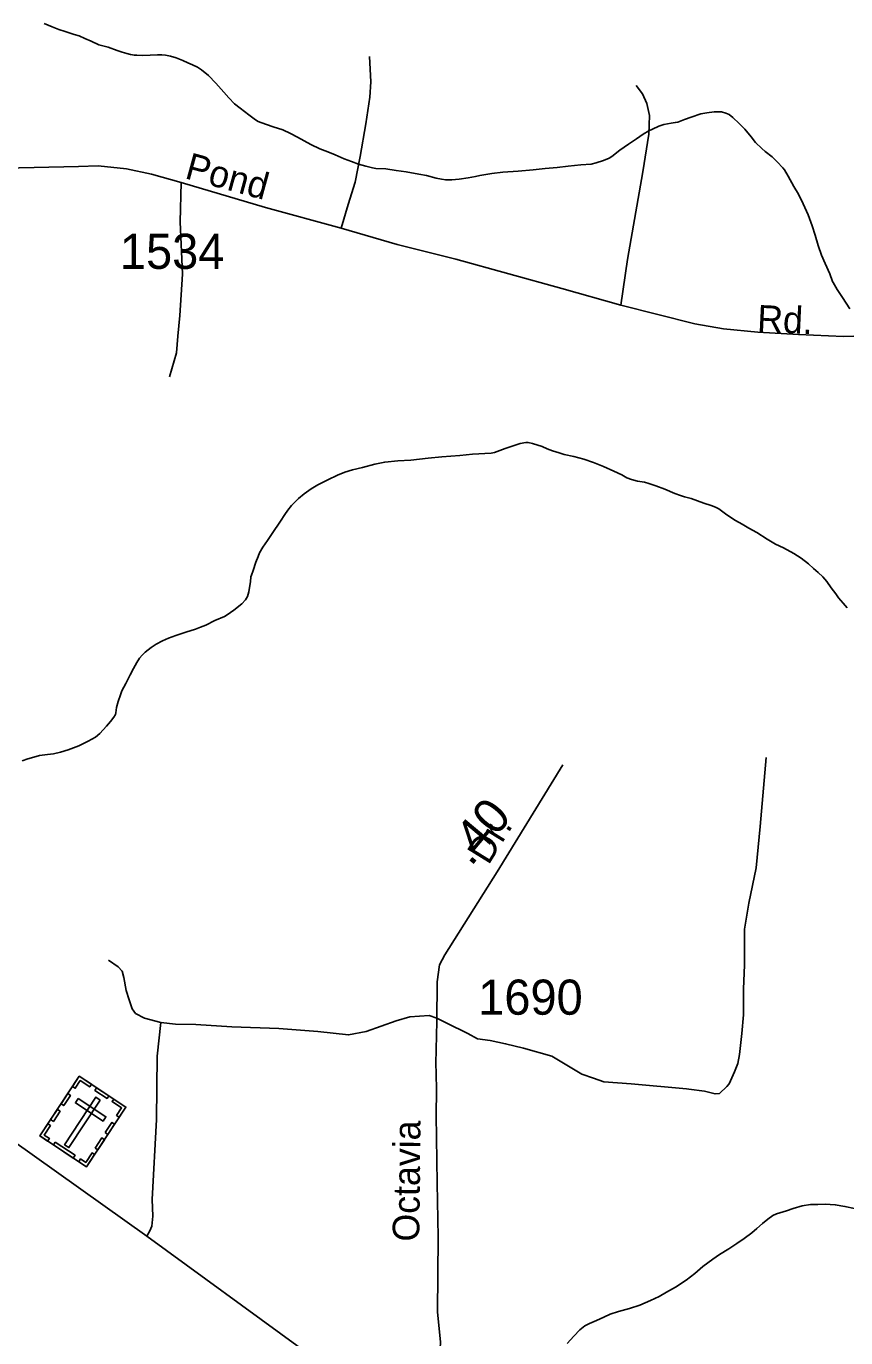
# Model space of a CAD drawing. Extents: x 2220236 to 2384410, y 720751 to 894131.
# Drawn here: x 2340463 to 2343379, y 822715 to 827382 of the extents above; entities that cross this region are included whole.
import ezdxf

# ---------------------------------------------------------------- set-up
doc = ezdxf.new("R2010")
doc.units = 0
for name, color, linetype in [('Exist Cultural Cemetery CELL', 7, 'Continuous'), ('Exist Hydrographic Creek Single Shore', 7, 'Continuous'), ('Exist Hydrographic Misc Water Feature', 7, 'Continuous'), ('Exist Road Non-System Type 51', 7, 'Continuous'), ('Exist Road Primary NC Attributed', 7, 'Continuous'), ('Exist Road Secondary Mileage Hundredths English Label', 7, 'Continuous'), ('Exist Road Secondary Type 51 Attributed', 7, 'Continuous'), ('Exist Road Secondary Type 51 Label', 7, 'Continuous'), ('Exist Road Secondary Type 51 Number Label', 7, 'Continuous')]:
    doc.layers.add(name, color=color, linetype=linetype)

msp = doc.modelspace()

# ---------------------------------------------------------------- linework, layer by layer
at = {"layer": 'Exist Cultural Cemetery CELL'}
for points in [[(2340651.6, 823645.4), (2340817.8, 823535.8), (2340677.7, 823323.2), (2340511.5, 823432.8)], [(2340627.7, 823609.2), (2340637.2, 823603), (2340654.9, 823629.8), (2340688.8, 823607.5), (2340694.9, 823616.8), (2340651.6, 823645.4)], [(2340713.4, 823604.6), (2340756.7, 823576.1), (2340750.4, 823566.6), (2340707.1, 823595.1)], [(2340586.9, 823547.3), (2340610.7, 823583.5), (2340620.2, 823577.2), (2340596.4, 823541)], [(2340726.5, 823560.9), (2340710.9, 823571.2), (2340599.3, 823401.9), (2340614.9, 823391.6)], [(2340648.2, 823566.1), (2340637.9, 823550.5), (2340736.2, 823485.7), (2340746.5, 823501.3)], [(2340794, 823499.6), (2340784.5, 823505.8), (2340802.2, 823532.7), (2340768.4, 823555), (2340774.5, 823564.3), (2340817.8, 823535.8)], [(2340549.9, 823491.2), (2340573.7, 823527.3), (2340583.3, 823521.1), (2340559.4, 823484.9)], [(2340539.1, 823414.6), (2340545.4, 823424.2), (2340527.1, 823436.3), (2340549.3, 823470), (2340540, 823476.2), (2340511.4, 823432.8)], [(2340744.3, 823444.8), (2340768.1, 823481), (2340777.6, 823474.7), (2340753.8, 823438.6)], [(2340708, 823389.8), (2340731.8, 823426), (2340741.3, 823419.7), (2340717.5, 823383.5)], [(2340565.8, 823410.7), (2340636.6, 823364), (2340630.3, 823354.5), (2340559.5, 823401.2)], [(2340650, 823341.4), (2340656.4, 823351), (2340674.7, 823338.9), (2340697, 823372.7), (2340706.3, 823366.6), (2340677.7, 823323.2)]]:
    msp.add_lwpolyline(points, close=True, dxfattribs=at)
at = {"layer": 'Exist Hydrographic Creek Single Shore'}
for points in [[(2340527.3, 827392.2), (2340555, 827380.2), (2340579.1, 827370.7), (2340601, 827363.4), (2340633.3, 827353.2), (2340651.2, 827348), (2340671.3, 827338.4), (2340693.7, 827328.5), (2340721.8, 827316.5), (2340754, 827307.3), (2340786, 827295.5), (2340803.9, 827289.6), (2340820.5, 827285.4), (2340834.1, 827281.7), (2340848, 827279), (2340856.2, 827278.6), (2340876.3, 827278.5), (2340904.1, 827279), (2340930.3, 827280.7), (2340945.8, 827280.7), (2340958.3, 827279.5), (2340976.2, 827275.3), (2340996.4, 827269.6), (2341020.5, 827259.8), (2341038.5, 827252.3), (2341054.5, 827244.7), (2341072.6, 827236.6), (2341086.8, 827227.4), (2341111.2, 827207), (2341137.3, 827179.2), (2341165.9, 827147.5), (2341184.1, 827127.9), (2341204.3, 827106.4), (2341224.6, 827090.9), (2341254.8, 827066.8), (2341279.2, 827048.8), (2341288.6, 827043.6), (2341297.3, 827039.7), (2341341.2, 827024.4), (2341376.2, 827013.4), (2341403.6, 827000.7), (2341427.8, 826986.9), (2341476.1, 826961.7), (2341507.6, 826945.9), (2341536.6, 826934.6), (2341562.6, 826924.2), (2341594.7, 826910.7), (2341621, 826901.3), (2341645, 826891.4), (2341671.3, 826883.6), (2341695.5, 826878.1), (2341707.4, 826875.9), (2341742.6, 826874.1), (2341779.5, 826869), (2341815.5, 826863.9), (2341859.5, 826855.9), (2341887.6, 826850.5), (2341921.8, 826841.4), (2341940.3, 826837.9), (2341955.9, 826835.2), (2341977.8, 826835.5), (2342003.7, 826838.2), (2342035.6, 826842.8), (2342061.4, 826847.7), (2342077.6, 826851), (2342119.7, 826857.7), (2342158.6, 826862.6), (2342213.5, 826866.4), (2342267.5, 826870.9), (2342309.4, 826875.3), (2342352.8, 826879.4), (2342391.4, 826884.2), (2342437.1, 826889.4), (2342473.1, 826891.8), (2342491.7, 826895.9), (2342517.3, 826904.1)], [(2342517.3, 826904.1), (2342537.6, 826912.5), (2342546.9, 826918.5), (2342574.8, 826941), (2342606.4, 826962.9), (2342634.2, 826981.1), (2342657.8, 826997.9), (2342678, 827010.2), (2342691.9, 827016.3), (2342713.8, 827026.4), (2342731.6, 827032.7), (2342757.7, 827037.1), (2342772.7, 827039.3), (2342781.4, 827041.3), (2342805.4, 827049.8), (2342829.3, 827058), (2342863.3, 827070.9), (2342885.1, 827074.4), (2342911.3, 827077.1), (2342937.2, 827077.2), (2342953.1, 827072.9), (2342964.8, 827067.8), (2342977.4, 827057.5), (2342999.6, 827035.5), (2343019.8, 827015.9), (2343042.3, 826988), (2343058.5, 826968.3), (2343080.7, 826946.9), (2343092.9, 826936.9), (2343117, 826917.2), (2343135.5, 826899.2), (2343155.7, 826877.7), (2343161, 826870.7), (2343174, 826848.3), (2343194.5, 826812), (2343210.8, 826784.1), (2343227.3, 826750.4), (2343245.6, 826710.7), (2343260, 826671.3), (2343270.5, 826638.9), (2343280.9, 826601.6), (2343293.5, 826567.6), (2343305.9, 826537.6), (2343322.1, 826501.5), (2343332.4, 826474), (2343334.6, 826469.8), (2343348.7, 826445.8), (2343367.3, 826416.4), (2343393.9, 826376.4)], [(2340448.2, 824767.5), (2340468.2, 824775.5), (2340490.3, 824781.3), (2340510.1, 824786.4), (2340538.2, 824790.8), (2340559.4, 824793.3), (2340585.1, 824798.3), (2340612, 824807), (2340649.8, 824821.7), (2340683.6, 824837.8), (2340709.3, 824852.6), (2340725.2, 824864.8), (2340748.7, 824891.3), (2340762.5, 824907.3), (2340774.3, 824923.6), (2340780.2, 824932.7), (2340782.2, 824939.3), (2340784.1, 824957.4), (2340789.8, 824979), (2340798, 825003.3), (2340803.3, 825017.3), (2340817, 825043.5), (2340832.8, 825073.7), (2340844.4, 825096.1), (2340856.3, 825117.9), (2340866.5, 825133.1), (2340875.9, 825144.4), (2340885.7, 825154.6), (2340907.6, 825170.9), (2340925.5, 825183.1), (2340947.3, 825195.5), (2340969.3, 825204), (2340995.2, 825213.9), (2341031.1, 825226.2), (2341064.8, 825236.4), (2341083.6, 825243.1), (2341102.6, 825251.1), (2341134.4, 825267.2), (2341168.3, 825281.7), (2341177.9, 825287), (2341202.2, 825304.4), (2341229.8, 825326.9), (2341243.7, 825340.6), (2341250.4, 825353.3), (2341255.3, 825368.9), (2341259, 825391.4), (2341260.7, 825405.3), (2341262.7, 825422.7), (2341264.7, 825428.4), (2341270.3, 825445.1), (2341279.9, 825475), (2341288.3, 825495), (2341293.6, 825507.7), (2341305.3, 825527.9), (2341321.1, 825551.5), (2341338.7, 825577.5), (2341368.1, 825620.7), (2341383.5, 825645), (2341394.4, 825660.2), (2341407.5, 825676.5), (2341419.5, 825689.1), (2341431.5, 825701.1), (2341451.8, 825718.3), (2341477, 825735.8), (2341500.7, 825749.9), (2341536.1, 825767.7), (2341570.2, 825784.9), (2341596.3, 825794.8), (2341624.2, 825803.5), (2341660, 825811.5), (2341703.8, 825823.8), (2341738.9, 825831.2), (2341785.7, 825835.4), (2341831.9, 825838.3), (2341893.6, 825844.7), (2341941.7, 825849.3), (2342005.5, 825854.2), (2342051.6, 825858.7), (2342117.7, 825863.1), (2342129.4, 825865.2), (2342167.2, 825879.9), (2342199.3, 825890.1), (2342221, 825896.8), (2342241.2, 825901), (2342249.1, 825900.3), (2342265, 825897), (2342299.2, 825886.9)], [(2342299.2, 825886.9), (2342317.3, 825878.5), (2342335.7, 825871), (2342358.9, 825863.8), (2342377.5, 825858), (2342411.7, 825850.5), (2342447.8, 825841.1), (2342482.1, 825829.4), (2342517.1, 825815.4), (2342554.3, 825798.9), (2342582.7, 825785.3), (2342600.8, 825775.2), (2342616.8, 825769.3), (2342638.7, 825763.6), (2342662.9, 825759.7), (2342678.1, 825755.4), (2342703.1, 825746.5), (2342735.1, 825734.7), (2342771.5, 825719.1), (2342790.9, 825711.7), (2342805.5, 825707.4), (2342829.7, 825701.8), (2342874, 825684.6), (2342899.9, 825676.8), (2342915.9, 825670.9), (2342928, 825664.8), (2342956.5, 825643), (2342986.5, 825623.6), (2343011, 825609.8), (2343034.9, 825596), (2343063.1, 825580.7), (2343099.5, 825557), (2343129.7, 825539.2), (2343157.9, 825525.5), (2343194.1, 825505.7), (2343220.4, 825488.7), (2343246.5, 825468.4), (2343264.9, 825452.8), (2343280.9, 825438.7), (2343297.3, 825422.9), (2343311.4, 825406.4), (2343327.4, 825384.1), (2343343.8, 825361.8), (2343353.9, 825348.1), (2343369.7, 825329.1), (2343384.5, 825312.6)]]:
    msp.add_lwpolyline(points, dxfattribs=at)
at = {"layer": 'Exist Hydrographic Misc Water Feature'}
msp.add_lwpolyline([(2342387.8, 822694.3), (2342411.3, 822720.9), (2342433.1, 822743.1), (2342450.9, 822756.9), (2342466.9, 822765.8), (2342492.8, 822775.7), (2342518.5, 822788.3), (2342540.4, 822798.3), (2342570.5, 822808.4), (2342610.1, 822819.3), (2342646.1, 822831.2), (2342684.2, 822847.6), (2342715.7, 822862), (2342741.7, 822877.1), (2342773.5, 822894.9), (2342811.2, 822919.4), (2342842.7, 822943.6), (2342870.6, 822968.4), (2342906.3, 822994.5), (2342930.2, 823011.2), (2342963.8, 823031.3), (2342991.6, 823049.8), (2343017.5, 823068), (2343045.2, 823088.1), (2343063.3, 823103.6), (2343082.9, 823120.9), (2343102.6, 823137.1), (2343119.5, 823149.3), (2343132.4, 823155.7), (2343168.4, 823166), (2343192, 823174.6), (2343224.1, 823184.7), (2343254.1, 823188.6), (2343280, 823188.7), (2343305.9, 823189.7), (2343342.1, 823187.9), (2343376.1, 823182.1), (2343410.3, 823174.3)], dxfattribs=at)
at = {"layer": 'Exist Road Non-System Type 51'}
for points in [[(2341583.5, 826663.8), (2341609.1, 826747.2), (2341633.6, 826827.5), (2341651, 826918.3), (2341672, 827035.3), (2341685.9, 827129.5), (2341689.4, 827183.7), (2341684.2, 827274.4)], [(2342633.3, 827171.4), (2342655.9, 827141.8), (2342671.7, 827106.8), (2342680.4, 827064.9), (2342678.6, 826998.6), (2342657.2, 826864), (2342603, 826551.4), (2342579.2, 826389.3)], [(2341014.2, 826825.8), (2341010.7, 826686.1), (2341018.6, 826499.3), (2341009.9, 826352.7), (2341002.9, 826279.3), (2340997.6, 826220), (2340973.2, 826134.4)], [(2343096, 824780), (2343075.1, 824533.8), (2343060.8, 824387.7), (2343034.4, 824261.5), (2343019.3, 824169.3), (2343019, 824041.4), (2343015.9, 823955.2), (2343015.5, 823913.6), (2343015, 823863.4), (2343009.9, 823797.3), (2343000.8, 823723.3), (2342995.1, 823691.1), (2342983.5, 823661), (2342964, 823618.8), (2342956.2, 823608.6), (2342930.4, 823584.4), (2342914.5, 823582.3), (2342876.5, 823591.8), (2342821.1, 823599.6), (2342812.3, 823600.9), (2342616.1, 823618.5), (2342518.1, 823625.5), (2342482, 823639.1), (2342439.8, 823652.5), (2342333.1, 823717.2), (2342232.7, 823745.9), (2342168.6, 823761.3), (2342114.5, 823772.5), (2342068.5, 823778), (2342034.1, 823797.6), (2341959.7, 823834.6), (2341923.6, 823852.3), (2341897.4, 823861.9), (2341827.6, 823857), (2341779.7, 823842.5), (2341672.2, 823805.2), (2341610.3, 823792.5), (2341500.3, 823805.2), (2341362.2, 823815.6), (2341194.1, 823821.5), (2341066.1, 823829.9), (2340994, 823831.1), (2340942, 823836.4)], [(2340942, 823836.4), (2340884, 823851.9), (2340851.6, 823869.3), (2340839.6, 823885.3), (2340829.1, 823917), (2340818.7, 823951), (2340810.2, 823996.9), (2340803.9, 824018.9), (2340789.6, 824034.5), (2340755.5, 824058.1)], [(2340942, 823836.4), (2340928.7, 823716.6), (2340927, 823491.4), (2340911.3, 823206.8), (2340913, 823147.4), (2340909.5, 823112.5), (2340902.6, 823095.1), (2340892.1, 823075.9)]]:
    msp.add_lwpolyline(points, dxfattribs=at)
at = {"layer": 'Exist Road Primary NC Attributed'}
msp.add_lwpolyline([(2341828.1, 822400.2), (2341745.2, 822461.3), (2341620.5, 822543.4), (2341439, 822677.8), (2340892.1, 823075.9), (2340414, 823416.3), (2340045.1, 823681.6), (2339488.5, 824048.2), (2338961.6, 824453.3), (2338682.5, 824636.6), (2338563.8, 824720.4), (2338446.1, 824790.2), (2338290.8, 824868.8), (2338114.6, 824952.6)], dxfattribs=at)
at = {"layer": 'Exist Road Secondary Type 51 Attributed'}
for points in [[(2338015.1, 826822.3), (2339170.1, 826852), (2339529.5, 826860.7), (2340120.9, 826871.2), (2340648.7, 826883.4), (2340718.5, 826885.1), (2340819.7, 826874.7), (2340908.7, 826855.4), (2341014.2, 826825.8), (2341314.3, 826736.7), (2341583.5, 826663.8), (2341782.7, 826605.8), (2341992.1, 826553.4), (2342369, 826448.7), (2342579.2, 826389.3), (2342842.6, 826323), (2342943.8, 826305.5), (2343065.9, 826293.3), (2343210.8, 826284.6), (2343371.3, 826277.6), (2343739.4, 826289.8), (2343906, 826281.1)], [(2341828.1, 822400.2), (2341870.1, 822452.2), (2341909.2, 822524.2), (2341926.7, 822580.1), (2341933.7, 822627.2), (2341937.1, 822700.5), (2341926.7, 822805.3), (2341928.4, 823072.4), (2341925.8, 823264.4), (2341922.3, 823507.1), (2341923.2, 823596.1), (2341921.4, 823655.5), (2341920.8, 823690.5), (2341924.1, 823840.5), (2341925.2, 823981.3), (2341933.4, 824041.8), (2341952.8, 824077.9), (2342139.4, 824372.7), (2342372.4, 824753.5)]]:
    msp.add_lwpolyline(points, dxfattribs=at)

# ---------------------------------------------------------------- texts
at = {"layer": 'Exist Road Secondary Mileage Hundredths English Label'}
msp.add_text('.40', height=125, rotation=50.0324, dxfattribs=at).set_placement((2342045.2, 824389.2))
at = {"layer": 'Exist Road Secondary Type 51 Label'}
for s, rotation, p in [('Pond', 344.6744, (2341023.7, 826841.9)), ('Rd.', 357.3074, (2343062.6, 826295.6)), ('Dr.', 58.237, (2342107.7, 824394.1)), ('Octavia', 89.4159, (2341861.6, 823056.8))]:
    msp.add_text(s, height=95, rotation=rotation, dxfattribs=at).set_placement(p)
at = {"layer": 'Exist Road Secondary Type 51 Number Label'}
for s, p in [('1534', (2340796.3, 826518.6)), ('1690', (2342071.4, 823864.4))]:
    msp.add_text(s, height=125, dxfattribs=at).set_placement(p)

doc.saveas('drawing.dxf')
